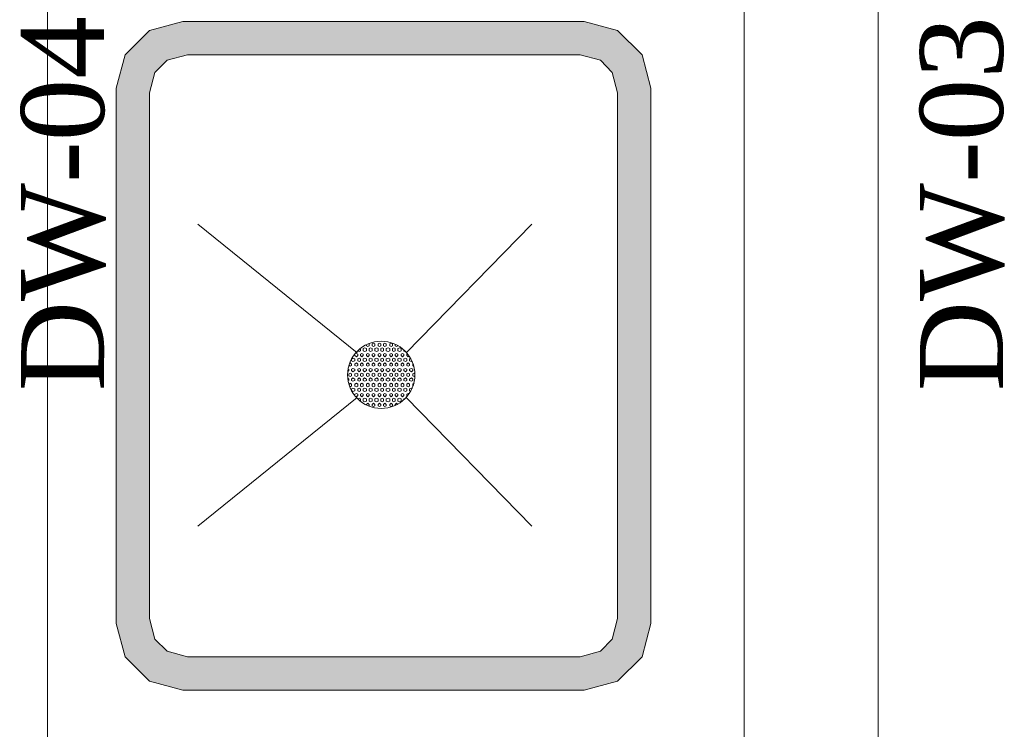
# Model space of a CAD drawing. Extents: x 3940905 to 4145695, y 925352 to 1109797.
# Tile 946 of 1056: x 4060131 to 4060868, y 1100037 to 1100568. Entities that reach past the tile are written whole.
import ezdxf

# ---------------------------------------------------------------- set-up
doc = ezdxf.new("R2010")
doc.units = 0
doc.header["$LTSCALE"] = 750
doc.header["$MEASUREMENT"] = 0
doc.layers.add('CKD Equipments', color=252, linetype='CONTINUOUS', lineweight=0)
doc.layers.add('PDF_A - TEXT', color=7, linetype='CONTINUOUS')
doc.styles.add('CKD_Dimension Text', font='BOOKOS.TTF')

msp = doc.modelspace()

# ---------------------------------------------------------------- hatches: boundary and pattern name
at = {"layer": 'CKD Equipments', "true_color": 0x7fffbf}
h = msp.add_hatch(color=111, dxfattribs=at)
h.paths.add_polyline_path([(4060596.71, 1100541.21), (4060228.33, 1100559.53), (4060578.39, 1100559.53)])
h.paths.add_polyline_path([(4060210.01, 1100541.21), (4060596.71, 1100541.21), (4060228.33, 1100559.53)])
h = msp.add_hatch(color=111, dxfattribs=at)
h.paths.add_polyline_path([(4060578.39, 1100559.53), (4060253.26, 1100566.14), (4060553.46, 1100566.14)])
h.paths.add_polyline_path([(4060228.33, 1100559.53), (4060578.39, 1100559.53), (4060253.26, 1100566.14)])
h = msp.add_hatch(color=111, dxfattribs=at)
h.paths.add_polyline_path([(4060232.4, 1100527.98), (4060209, 1100537.14), (4060241.56, 1100537.14)])
h.paths.add_polyline_path([(4060206.45, 1100527.98), (4060232.4, 1100527.98), (4060209, 1100537.14)])
h = msp.add_hatch(color=111, dxfattribs=at)
h.paths.add_polyline_path([(4060241.56, 1100537.14), (4060210.01, 1100541.21), (4060256.82, 1100541.21)])
h.paths.add_polyline_path([(4060209, 1100537.14), (4060241.56, 1100537.14), (4060210.01, 1100541.21)])
h = msp.add_hatch(color=111, dxfattribs=at)
h.paths.add_polyline_path([(4060597.73, 1100537.14), (4060550.41, 1100541.21), (4060596.71, 1100541.21)])
h.paths.add_polyline_path([(4060565.67, 1100537.14), (4060597.73, 1100537.14), (4060550.41, 1100541.21)])
h = msp.add_hatch(color=111, dxfattribs=at)
h.paths.add_polyline_path([(4060600.27, 1100527.98), (4060565.67, 1100537.14), (4060597.73, 1100537.14)])
h.paths.add_polyline_path([(4060574.32, 1100527.98), (4060600.27, 1100527.98), (4060565.67, 1100537.14)])
h = msp.add_hatch(color=111, dxfattribs=at)
h.paths.add_polyline_path([(4060229.35, 1100516.28), (4060206.45, 1100527.98), (4060232.4, 1100527.98)])
h.paths.add_polyline_path([(4060203.4, 1100516.28), (4060229.35, 1100516.28), (4060206.45, 1100527.98)])
h = msp.add_hatch(color=111, dxfattribs=at)
h.paths.add_polyline_path([(4060603.33, 1100516.28), (4060574.32, 1100527.98), (4060600.27, 1100527.98)])
h.paths.add_polyline_path([(4060577.38, 1100516.28), (4060603.33, 1100516.28), (4060574.32, 1100527.98)])
h = msp.add_hatch(color=111, dxfattribs=at)
h.paths.add_polyline_path([(4060228.33, 1100512.72), (4060203.4, 1100516.28), (4060229.35, 1100516.28)])
h.paths.add_polyline_path([(4060203.4, 1100512.72), (4060228.33, 1100512.72), (4060203.4, 1100516.28)])
h = msp.add_hatch(color=111, dxfattribs=at)
h.paths.add_polyline_path([(4060603.33, 1100512.72), (4060577.38, 1100516.28), (4060603.33, 1100516.28)])
h.paths.add_polyline_path([(4060578.39, 1100512.72), (4060603.33, 1100512.72), (4060577.38, 1100516.28)])
h = msp.add_hatch(color=111, dxfattribs=at)
h.paths.add_polyline_path([(4060228.33, 1100119.41), (4060203.4, 1100512.72), (4060228.33, 1100512.72)])
h.paths.add_polyline_path([(4060203.4, 1100119.41), (4060228.33, 1100119.41), (4060203.4, 1100512.72)])
h = msp.add_hatch(color=111, dxfattribs=at)
h.paths.add_polyline_path([(4060603.33, 1100119.41), (4060578.39, 1100512.72), (4060603.33, 1100512.72)])
h.paths.add_polyline_path([(4060578.39, 1100119.41), (4060603.33, 1100119.41), (4060578.39, 1100512.72)])
h = msp.add_hatch(color=111, dxfattribs=at)
h.paths.add_polyline_path([(4060229.35, 1100115.85), (4060203.4, 1100119.41), (4060228.33, 1100119.41)])
h.paths.add_polyline_path([(4060203.4, 1100115.85), (4060229.35, 1100115.85), (4060203.4, 1100119.41)])
h = msp.add_hatch(color=111, dxfattribs=at)
h.paths.add_polyline_path([(4060603.33, 1100115.85), (4060578.39, 1100119.41), (4060603.33, 1100119.41)])
h.paths.add_polyline_path([(4060577.38, 1100115.85), (4060603.33, 1100115.85), (4060578.39, 1100119.41)])
h = msp.add_hatch(color=111, dxfattribs=at)
h.paths.add_polyline_path([(4060232.4, 1100104.14), (4060203.4, 1100115.85), (4060229.35, 1100115.85)])
h.paths.add_polyline_path([(4060206.45, 1100104.14), (4060232.4, 1100104.14), (4060203.4, 1100115.85)])
h = msp.add_hatch(color=111, dxfattribs=at)
h.paths.add_polyline_path([(4060600.27, 1100104.14), (4060577.38, 1100115.85), (4060603.33, 1100115.85)])
h.paths.add_polyline_path([(4060574.32, 1100104.14), (4060600.27, 1100104.14), (4060577.38, 1100115.85)])
h = msp.add_hatch(color=111, dxfattribs=at)
h.paths.add_polyline_path([(4060241.56, 1100094.98), (4060206.45, 1100104.14), (4060232.4, 1100104.14)])
h.paths.add_polyline_path([(4060209, 1100094.98), (4060241.56, 1100094.98), (4060206.45, 1100104.14)])
h = msp.add_hatch(color=111, dxfattribs=at)
h.paths.add_polyline_path([(4060597.73, 1100094.98), (4060574.32, 1100104.14), (4060600.27, 1100104.14)])
h.paths.add_polyline_path([(4060565.67, 1100094.98), (4060597.73, 1100094.98), (4060574.32, 1100104.14)])
h = msp.add_hatch(color=111, dxfattribs=at)
h.paths.add_polyline_path([(4060256.82, 1100090.91), (4060209, 1100094.98), (4060241.56, 1100094.98)])
h.paths.add_polyline_path([(4060210.01, 1100090.91), (4060256.82, 1100090.91), (4060209, 1100094.98)])
h = msp.add_hatch(color=111, dxfattribs=at)
h.paths.add_polyline_path([(4060578.39, 1100072.6), (4060210.01, 1100090.91), (4060596.71, 1100090.91)])
h.paths.add_polyline_path([(4060228.33, 1100072.6), (4060578.39, 1100072.6), (4060210.01, 1100090.91)])
h = msp.add_hatch(color=111, dxfattribs=at)
h.paths.add_polyline_path([(4060596.71, 1100090.91), (4060565.67, 1100094.98), (4060597.73, 1100094.98)])
h.paths.add_polyline_path([(4060550.41, 1100090.91), (4060596.71, 1100090.91), (4060565.67, 1100094.98)])
h = msp.add_hatch(color=111, dxfattribs=at)
h.paths.add_polyline_path([(4060553.46, 1100065.98), (4060228.33, 1100072.6), (4060578.39, 1100072.6)])
h.paths.add_polyline_path([(4060253.26, 1100065.98), (4060553.46, 1100065.98), (4060228.33, 1100072.6)])

# ---------------------------------------------------------------- linework, layer by layer
at = {"layer": 'CKD Equipments', "color": 252, "true_color": 0x989898}
for p, q in [((4060152.01, 1099944.88), (4060152.01, 1101151.28)), ((4060673.03, 1099944.88), (4060673.03, 1101151.28)), ((4060773.27, 1099944.88), (4060773.27, 1101151.28)), ((4060383.52, 1100318.35), (4060264.46, 1100414.52)), ((4060383.52, 1100318.35), (4060264.46, 1100414.52)), ((4060383.52, 1100318.35), (4060264.46, 1100414.52)), ((4060383.52, 1100284.77), (4060264.46, 1100188.61)), ((4060383.52, 1100284.77), (4060264.46, 1100188.61)), ((4060383.52, 1100284.77), (4060264.46, 1100188.61))]:
    msp.add_line(p, q, dxfattribs=at)
at = {"layer": 'CKD Equipments', "color": 8, "true_color": 0x808080}
for p, q in [((4060228.33, 1100559.53), (4060210.01, 1100541.21)), ((4060253.26, 1100566.14), (4060228.33, 1100559.53)), ((4060553.46, 1100566.14), (4060253.26, 1100566.14)), ((4060578.39, 1100559.53), (4060553.46, 1100566.14)), ((4060596.71, 1100541.21), (4060578.39, 1100559.53)), ((4060210.01, 1100541.21), (4060203.4, 1100516.28)), ((4060241.56, 1100537.14), (4060232.4, 1100527.98)), ((4060256.82, 1100541.21), (4060241.56, 1100537.14)), ((4060550.41, 1100541.21), (4060256.82, 1100541.21)), ((4060565.67, 1100537.14), (4060550.41, 1100541.21)), ((4060574.32, 1100527.98), (4060565.67, 1100537.14)), ((4060603.33, 1100516.28), (4060596.71, 1100541.21)), ((4060232.4, 1100527.98), (4060228.33, 1100512.72)), ((4060578.39, 1100512.72), (4060574.32, 1100527.98)), ((4060203.4, 1100516.28), (4060203.4, 1100115.85)), ((4060603.33, 1100115.85), (4060603.33, 1100516.28)), ((4060228.33, 1100512.72), (4060228.33, 1100119.41)), ((4060578.39, 1100119.41), (4060578.39, 1100512.72)), ((4060228.33, 1100119.41), (4060232.4, 1100104.14)), ((4060574.32, 1100104.14), (4060578.39, 1100119.41)), ((4060203.4, 1100115.85), (4060210.01, 1100090.91)), ((4060596.71, 1100090.91), (4060603.33, 1100115.85)), ((4060232.4, 1100104.14), (4060241.56, 1100094.98)), ((4060565.67, 1100094.98), (4060574.32, 1100104.14)), ((4060210.01, 1100090.91), (4060228.33, 1100072.6)), ((4060241.56, 1100094.98), (4060256.82, 1100090.91)), ((4060256.82, 1100090.91), (4060550.41, 1100090.91)), ((4060550.41, 1100090.91), (4060565.67, 1100094.98)), ((4060578.39, 1100072.6), (4060596.71, 1100090.91)), ((4060228.33, 1100072.6), (4060253.26, 1100065.98)), ((4060253.26, 1100065.98), (4060553.46, 1100065.98)), ((4060553.46, 1100065.98), (4060578.39, 1100072.6))]:
    msp.add_line(p, q, dxfattribs=at)
at = {"layer": 'CKD Equipments', "color": 4, "true_color": 0x00ffff}
for p, q in [((4060383.52, 1100318.35), (4060264.46, 1100414.52)), ((4060514.28, 1100414.52), (4060420.15, 1100318.35)), ((4060514.28, 1100414.52), (4060420.15, 1100318.35)), ((4060514.28, 1100414.52), (4060420.15, 1100318.35)), ((4060514.28, 1100414.52), (4060420.15, 1100318.35)), ((4060383.52, 1100284.77), (4060264.46, 1100188.61)), ((4060514.28, 1100188.61), (4060420.15, 1100284.77)), ((4060514.28, 1100188.61), (4060420.15, 1100284.77)), ((4060514.28, 1100188.61), (4060420.15, 1100284.77)), ((4060514.28, 1100188.61), (4060420.15, 1100284.77))]:
    msp.add_line(p, q, dxfattribs=at)
at = {"layer": 'CKD Equipments'}
for p, q in [((4060390.64, 1100323.44), (4060390.64, 1100323.95)), ((4060391.66, 1100322.93), (4060390.64, 1100323.44)), ((4060392.68, 1100323.44), (4060391.66, 1100322.93)), ((4060392.68, 1100323.44), (4060392.68, 1100324.97)), ((4060395.73, 1100325.48), (4060394.71, 1100324.97)), ((4060394.71, 1100323.44), (4060394.71, 1100324.97)), ((4060395.73, 1100322.93), (4060394.71, 1100323.44)), ((4060396.75, 1100324.97), (4060395.73, 1100325.48)), ((4060396.75, 1100323.44), (4060395.73, 1100322.93)), ((4060396.75, 1100323.44), (4060396.75, 1100324.97)), ((4060400.31, 1100325.48), (4060399.29, 1100324.97)), ((4060399.29, 1100323.44), (4060399.29, 1100324.97)), ((4060400.31, 1100322.93), (4060399.29, 1100323.44)), ((4060401.33, 1100324.97), (4060400.31, 1100325.48)), ((4060401.33, 1100323.44), (4060400.31, 1100322.93)), ((4060401.33, 1100323.44), (4060401.33, 1100324.97)), ((4060404.38, 1100325.48), (4060403.36, 1100324.97)), ((4060403.36, 1100323.44), (4060403.36, 1100324.97)), ((4060404.38, 1100322.93), (4060403.36, 1100323.44)), ((4060405.4, 1100324.97), (4060404.38, 1100325.48)), ((4060405.4, 1100323.44), (4060404.38, 1100322.93)), ((4060405.4, 1100323.44), (4060405.4, 1100324.97)), ((4060408.96, 1100325.48), (4060407.94, 1100324.97)), ((4060407.94, 1100323.44), (4060407.94, 1100324.97)), ((4060408.96, 1100322.93), (4060407.94, 1100323.44)), ((4060409.98, 1100324.97), (4060408.96, 1100325.48)), ((4060409.98, 1100323.44), (4060408.96, 1100322.93)), ((4060409.98, 1100323.44), (4060409.98, 1100324.97)), ((4060412.01, 1100323.44), (4060412.01, 1100324.46)), ((4060413.03, 1100322.93), (4060412.01, 1100323.44)), ((4060414.05, 1100323.44), (4060413.03, 1100322.93)), ((4060381.99, 1100316.32), (4060381.99, 1100316.83)), ((4060383.01, 1100315.3), (4060381.99, 1100316.32)), ((4060384.03, 1100317.33), (4060383.01, 1100317.84)), ((4060384.03, 1100316.32), (4060383.01, 1100315.3)), ((4060384.03, 1100316.32), (4060384.03, 1100317.33)), ((4060385.04, 1100319.37), (4060384.54, 1100319.88)), ((4060386.06, 1100319.88), (4060385.04, 1100319.37)), ((4060386.06, 1100319.88), (4060386.06, 1100320.9)), ((4060387.08, 1100317.84), (4060386.06, 1100317.33)), ((4060386.06, 1100316.32), (4060386.06, 1100317.33)), ((4060387.08, 1100315.3), (4060386.06, 1100316.32)), ((4060388.1, 1100317.33), (4060387.08, 1100317.84)), ((4060388.1, 1100316.32), (4060387.08, 1100315.3)), ((4060389.12, 1100321.91), (4060388.1, 1100321.41)), ((4060388.1, 1100319.88), (4060388.1, 1100321.41)), ((4060389.12, 1100319.37), (4060388.1, 1100319.88)), ((4060388.1, 1100316.32), (4060388.1, 1100317.33)), ((4060390.64, 1100321.41), (4060389.12, 1100321.91)), ((4060390.64, 1100319.88), (4060389.12, 1100319.37)), ((4060390.64, 1100319.88), (4060390.64, 1100321.41)), ((4060391.66, 1100317.84), (4060390.64, 1100317.33)), ((4060390.64, 1100316.32), (4060390.64, 1100317.33)), ((4060391.66, 1100315.3), (4060390.64, 1100316.32)), ((4060392.68, 1100317.33), (4060391.66, 1100317.84)), ((4060392.68, 1100316.32), (4060391.66, 1100315.3)), ((4060393.69, 1100321.91), (4060392.68, 1100321.41)), ((4060392.68, 1100319.88), (4060392.68, 1100321.41)), ((4060393.69, 1100319.37), (4060392.68, 1100319.88)), ((4060392.68, 1100316.32), (4060392.68, 1100317.33)), ((4060394.71, 1100321.41), (4060393.69, 1100321.91)), ((4060394.71, 1100319.88), (4060393.69, 1100319.37)), ((4060394.71, 1100319.88), (4060394.71, 1100321.41)), ((4060395.73, 1100317.84), (4060394.71, 1100317.33)), ((4060394.71, 1100316.32), (4060394.71, 1100317.33)), ((4060395.73, 1100315.3), (4060394.71, 1100316.32)), ((4060396.75, 1100317.33), (4060395.73, 1100317.84)), ((4060396.75, 1100316.32), (4060395.73, 1100315.3)), ((4060398.27, 1100321.91), (4060396.75, 1100321.41)), ((4060396.75, 1100319.88), (4060396.75, 1100321.41)), ((4060398.27, 1100319.37), (4060396.75, 1100319.88)), ((4060396.75, 1100316.32), (4060396.75, 1100317.33)), ((4060399.29, 1100321.41), (4060398.27, 1100321.91)), ((4060399.29, 1100319.88), (4060398.27, 1100319.37)), ((4060399.29, 1100319.88), (4060399.29, 1100321.41)), ((4060400.31, 1100317.84), (4060399.29, 1100317.33)), ((4060399.29, 1100316.32), (4060399.29, 1100317.33)), ((4060400.31, 1100315.3), (4060399.29, 1100316.32)), ((4060401.33, 1100317.33), (4060400.31, 1100317.84)), ((4060401.33, 1100316.32), (4060400.31, 1100315.3)), ((4060402.34, 1100321.91), (4060401.33, 1100321.41)), ((4060401.33, 1100319.88), (4060401.33, 1100321.41)), ((4060402.34, 1100319.37), (4060401.33, 1100319.88)), ((4060401.33, 1100316.32), (4060401.33, 1100317.33)), ((4060403.36, 1100321.41), (4060402.34, 1100321.91)), ((4060403.36, 1100319.88), (4060402.34, 1100319.37)), ((4060403.36, 1100319.88), (4060403.36, 1100321.41)), ((4060404.38, 1100317.84), (4060403.36, 1100317.33)), ((4060403.36, 1100316.32), (4060403.36, 1100317.33)), ((4060404.38, 1100315.3), (4060403.36, 1100316.32)), ((4060405.4, 1100317.33), (4060404.38, 1100317.84)), ((4060405.4, 1100316.32), (4060404.38, 1100315.3)), ((4060406.92, 1100321.91), (4060405.4, 1100321.41)), ((4060405.4, 1100319.88), (4060405.4, 1100321.41)), ((4060406.92, 1100319.37), (4060405.4, 1100319.88)), ((4060405.4, 1100316.32), (4060405.4, 1100317.33)), ((4060407.94, 1100321.41), (4060406.92, 1100321.91)), ((4060407.94, 1100319.88), (4060406.92, 1100319.37)), ((4060407.94, 1100319.88), (4060407.94, 1100321.41)), ((4060408.96, 1100317.84), (4060407.94, 1100317.33)), ((4060407.94, 1100316.32), (4060407.94, 1100317.33)), ((4060408.96, 1100315.3), (4060407.94, 1100316.32)), ((4060409.98, 1100317.33), (4060408.96, 1100317.84)), ((4060409.98, 1100316.32), (4060408.96, 1100315.3)), ((4060410.99, 1100321.91), (4060409.98, 1100321.41)), ((4060409.98, 1100319.88), (4060409.98, 1100321.41)), ((4060410.99, 1100319.37), (4060409.98, 1100319.88)), ((4060409.98, 1100316.32), (4060409.98, 1100317.33)), ((4060412.01, 1100321.41), (4060410.99, 1100321.91)), ((4060412.01, 1100319.88), (4060410.99, 1100319.37)), ((4060412.01, 1100319.88), (4060412.01, 1100321.41)), ((4060413.03, 1100317.84), (4060412.01, 1100317.33)), ((4060412.01, 1100316.32), (4060412.01, 1100317.33)), ((4060413.03, 1100315.3), (4060412.01, 1100316.32)), ((4060414.05, 1100317.33), (4060413.03, 1100317.84)), ((4060414.05, 1100316.32), (4060413.03, 1100315.3)), ((4060415.57, 1100321.91), (4060414.05, 1100321.41)), ((4060414.05, 1100319.88), (4060414.05, 1100321.41)), ((4060415.57, 1100319.37), (4060414.05, 1100319.88)), ((4060414.05, 1100316.32), (4060414.05, 1100317.33)), ((4060416.59, 1100321.41), (4060415.57, 1100321.91)), ((4060416.59, 1100319.88), (4060415.57, 1100319.37)), ((4060416.59, 1100319.88), (4060416.59, 1100321.41)), ((4060417.61, 1100317.84), (4060416.59, 1100317.33)), ((4060416.59, 1100316.32), (4060416.59, 1100317.33)), ((4060417.61, 1100315.3), (4060416.59, 1100316.32)), ((4060418.63, 1100317.33), (4060417.61, 1100317.84)), ((4060418.63, 1100316.32), (4060417.61, 1100315.3)), ((4060418.63, 1100319.88), (4060418.63, 1100320.39)), ((4060419.13, 1100319.37), (4060418.63, 1100319.88)), ((4060418.63, 1100316.32), (4060418.63, 1100317.33)), ((4060420.66, 1100316.32), (4060420.66, 1100317.33)), ((4060421.17, 1100317.33), (4060420.66, 1100317.33)), ((4060421.68, 1100315.3), (4060420.66, 1100316.32)), ((4060378.43, 1100308.18), (4060377.92, 1100308.68)), ((4060378.43, 1100310.72), (4060378.43, 1100310.21)), ((4060379.45, 1100309.7), (4060378.43, 1100310.72)), ((4060379.45, 1100308.68), (4060378.43, 1100308.18)), ((4060379.45, 1100312.25), (4060379.45, 1100313.26)), ((4060380.47, 1100311.74), (4060379.45, 1100312.25)), ((4060379.45, 1100308.68), (4060379.45, 1100309.7)), ((4060380.47, 1100314.28), (4060379.96, 1100313.77)), ((4060381.99, 1100313.77), (4060380.47, 1100314.28)), ((4060381.99, 1100312.25), (4060380.47, 1100311.74)), ((4060381.99, 1100312.25), (4060381.99, 1100313.77)), ((4060383.01, 1100310.72), (4060381.99, 1100309.7)), ((4060381.99, 1100308.68), (4060381.99, 1100309.7)), ((4060383.01, 1100308.18), (4060381.99, 1100308.68)), ((4060384.03, 1100309.7), (4060383.01, 1100310.72)), ((4060384.03, 1100308.68), (4060383.01, 1100308.18)), ((4060385.04, 1100314.28), (4060384.03, 1100313.77)), ((4060384.03, 1100312.25), (4060384.03, 1100313.77)), ((4060385.04, 1100311.74), (4060384.03, 1100312.25)), ((4060384.03, 1100308.68), (4060384.03, 1100309.7)), ((4060386.06, 1100313.77), (4060385.04, 1100314.28)), ((4060386.06, 1100312.25), (4060385.04, 1100311.74)), ((4060386.06, 1100312.25), (4060386.06, 1100313.77)), ((4060387.08, 1100310.72), (4060386.06, 1100309.7)), ((4060386.06, 1100308.68), (4060386.06, 1100309.7)), ((4060387.08, 1100308.18), (4060386.06, 1100308.68)), ((4060388.1, 1100309.7), (4060387.08, 1100310.72)), ((4060388.1, 1100308.68), (4060387.08, 1100308.18)), ((4060389.12, 1100314.28), (4060388.1, 1100313.77)), ((4060388.1, 1100312.25), (4060388.1, 1100313.77)), ((4060389.12, 1100311.74), (4060388.1, 1100312.25)), ((4060388.1, 1100308.68), (4060388.1, 1100309.7)), ((4060390.64, 1100313.77), (4060389.12, 1100314.28)), ((4060390.64, 1100312.25), (4060389.12, 1100311.74)), ((4060390.64, 1100312.25), (4060390.64, 1100313.77)), ((4060391.66, 1100310.72), (4060390.64, 1100309.7)), ((4060390.64, 1100308.68), (4060390.64, 1100309.7)), ((4060391.66, 1100308.18), (4060390.64, 1100308.68)), ((4060392.68, 1100309.7), (4060391.66, 1100310.72)), ((4060392.68, 1100308.68), (4060391.66, 1100308.18)), ((4060393.69, 1100314.28), (4060392.68, 1100313.77)), ((4060392.68, 1100312.25), (4060392.68, 1100313.77)), ((4060393.69, 1100311.74), (4060392.68, 1100312.25)), ((4060392.68, 1100308.68), (4060392.68, 1100309.7)), ((4060394.71, 1100313.77), (4060393.69, 1100314.28)), ((4060394.71, 1100312.25), (4060393.69, 1100311.74)), ((4060394.71, 1100312.25), (4060394.71, 1100313.77)), ((4060395.73, 1100310.72), (4060394.71, 1100309.7)), ((4060394.71, 1100308.68), (4060394.71, 1100309.7)), ((4060395.73, 1100308.18), (4060394.71, 1100308.68)), ((4060396.75, 1100309.7), (4060395.73, 1100310.72)), ((4060396.75, 1100308.68), (4060395.73, 1100308.18)), ((4060398.27, 1100314.28), (4060396.75, 1100313.77)), ((4060396.75, 1100312.25), (4060396.75, 1100313.77)), ((4060398.27, 1100311.74), (4060396.75, 1100312.25)), ((4060396.75, 1100308.68), (4060396.75, 1100309.7)), ((4060399.29, 1100313.77), (4060398.27, 1100314.28)), ((4060399.29, 1100312.25), (4060398.27, 1100311.74)), ((4060399.29, 1100312.25), (4060399.29, 1100313.77)), ((4060400.31, 1100310.72), (4060399.29, 1100309.7)), ((4060399.29, 1100308.68), (4060399.29, 1100309.7)), ((4060400.31, 1100308.18), (4060399.29, 1100308.68)), ((4060401.33, 1100309.7), (4060400.31, 1100310.72)), ((4060401.33, 1100308.68), (4060400.31, 1100308.18)), ((4060402.34, 1100314.28), (4060401.33, 1100313.77)), ((4060401.33, 1100312.25), (4060401.33, 1100313.77)), ((4060402.34, 1100311.74), (4060401.33, 1100312.25)), ((4060401.33, 1100308.68), (4060401.33, 1100309.7)), ((4060403.36, 1100313.77), (4060402.34, 1100314.28)), ((4060403.36, 1100312.25), (4060402.34, 1100311.74)), ((4060403.36, 1100312.25), (4060403.36, 1100313.77)), ((4060404.38, 1100310.72), (4060403.36, 1100309.7)), ((4060403.36, 1100308.68), (4060403.36, 1100309.7)), ((4060404.38, 1100308.18), (4060403.36, 1100308.68)), ((4060405.4, 1100309.7), (4060404.38, 1100310.72)), ((4060405.4, 1100308.68), (4060404.38, 1100308.18)), ((4060406.92, 1100314.28), (4060405.4, 1100313.77)), ((4060405.4, 1100312.25), (4060405.4, 1100313.77)), ((4060406.92, 1100311.74), (4060405.4, 1100312.25)), ((4060405.4, 1100308.68), (4060405.4, 1100309.7)), ((4060407.94, 1100313.77), (4060406.92, 1100314.28)), ((4060407.94, 1100312.25), (4060406.92, 1100311.74)), ((4060407.94, 1100312.25), (4060407.94, 1100313.77)), ((4060408.96, 1100310.72), (4060407.94, 1100309.7)), ((4060407.94, 1100308.68), (4060407.94, 1100309.7)), ((4060408.96, 1100308.18), (4060407.94, 1100308.68)), ((4060409.98, 1100309.7), (4060408.96, 1100310.72)), ((4060409.98, 1100308.68), (4060408.96, 1100308.18)), ((4060410.99, 1100314.28), (4060409.98, 1100313.77)), ((4060409.98, 1100312.25), (4060409.98, 1100313.77)), ((4060410.99, 1100311.74), (4060409.98, 1100312.25)), ((4060409.98, 1100308.68), (4060409.98, 1100309.7)), ((4060412.01, 1100313.77), (4060410.99, 1100314.28)), ((4060412.01, 1100312.25), (4060410.99, 1100311.74)), ((4060412.01, 1100312.25), (4060412.01, 1100313.77)), ((4060413.03, 1100310.72), (4060412.01, 1100309.7)), ((4060412.01, 1100308.68), (4060412.01, 1100309.7)), ((4060413.03, 1100308.18), (4060412.01, 1100308.68)), ((4060414.05, 1100309.7), (4060413.03, 1100310.72)), ((4060414.05, 1100308.68), (4060413.03, 1100308.18)), ((4060415.57, 1100314.28), (4060414.05, 1100313.77)), ((4060414.05, 1100312.25), (4060414.05, 1100313.77)), ((4060415.57, 1100311.74), (4060414.05, 1100312.25)), ((4060414.05, 1100308.68), (4060414.05, 1100309.7)), ((4060416.59, 1100313.77), (4060415.57, 1100314.28)), ((4060416.59, 1100312.25), (4060415.57, 1100311.74)), ((4060416.59, 1100312.25), (4060416.59, 1100313.77)), ((4060417.61, 1100310.72), (4060416.59, 1100309.7)), ((4060416.59, 1100308.68), (4060416.59, 1100309.7)), ((4060417.61, 1100308.18), (4060416.59, 1100308.68)), ((4060418.63, 1100309.7), (4060417.61, 1100310.72)), ((4060418.63, 1100308.68), (4060417.61, 1100308.18)), ((4060419.64, 1100314.28), (4060418.63, 1100313.77)), ((4060418.63, 1100312.25), (4060418.63, 1100313.77)), ((4060419.64, 1100311.74), (4060418.63, 1100312.25)), ((4060418.63, 1100308.68), (4060418.63, 1100309.7)), ((4060420.66, 1100313.77), (4060419.64, 1100314.28)), ((4060420.66, 1100312.25), (4060419.64, 1100311.74)), ((4060420.66, 1100312.25), (4060420.66, 1100313.77)), ((4060421.68, 1100310.72), (4060420.66, 1100309.7)), ((4060420.66, 1100308.68), (4060420.66, 1100309.7)), ((4060421.68, 1100308.18), (4060420.66, 1100308.68)), ((4060422.19, 1100315.81), (4060421.68, 1100315.3)), ((4060422.7, 1100309.7), (4060421.68, 1100310.72)), ((4060422.7, 1100308.68), (4060421.68, 1100308.18)), ((4060422.7, 1100312.25), (4060422.7, 1100313.77)), ((4060423.71, 1100313.77), (4060422.7, 1100313.77)), ((4060424.22, 1100311.74), (4060422.7, 1100312.25)), ((4060422.7, 1100308.68), (4060422.7, 1100309.7)), ((4060424.73, 1100312.25), (4060424.22, 1100311.74)), ((4060425.24, 1100310.21), (4060425.24, 1100309.7)), ((4060425.24, 1100308.68), (4060425.24, 1100309.7)), ((4060425.75, 1100308.18), (4060425.24, 1100308.68)), ((4060377.41, 1100305.12), (4060376.9, 1100304.61)), ((4060377.41, 1100305.12), (4060377.41, 1100306.14)), ((4060378.43, 1100303.09), (4060377.41, 1100302.58)), ((4060377.41, 1100301.05), (4060377.41, 1100302.58)), ((4060379.45, 1100302.58), (4060378.43, 1100303.09)), ((4060380.47, 1100306.65), (4060379.45, 1100306.14)), ((4060379.45, 1100305.12), (4060379.45, 1100306.14)), ((4060380.47, 1100304.11), (4060379.45, 1100305.12)), ((4060379.45, 1100301.05), (4060379.45, 1100302.58)), ((4060381.99, 1100306.14), (4060380.47, 1100306.65)), ((4060381.99, 1100305.12), (4060380.47, 1100304.11)), ((4060381.99, 1100305.12), (4060381.99, 1100306.14)), ((4060383.01, 1100303.09), (4060381.99, 1100302.58)), ((4060381.99, 1100301.05), (4060381.99, 1100302.58)), ((4060384.03, 1100302.58), (4060383.01, 1100303.09)), ((4060385.04, 1100306.65), (4060384.03, 1100306.14)), ((4060384.03, 1100305.12), (4060384.03, 1100306.14)), ((4060385.04, 1100304.11), (4060384.03, 1100305.12)), ((4060384.03, 1100301.05), (4060384.03, 1100302.58)), ((4060386.06, 1100306.14), (4060385.04, 1100306.65)), ((4060386.06, 1100305.12), (4060385.04, 1100304.11)), ((4060386.06, 1100305.12), (4060386.06, 1100306.14)), ((4060387.08, 1100303.09), (4060386.06, 1100302.58)), ((4060386.06, 1100301.05), (4060386.06, 1100302.58)), ((4060388.1, 1100302.58), (4060387.08, 1100303.09)), ((4060389.12, 1100306.65), (4060388.1, 1100306.14)), ((4060388.1, 1100305.12), (4060388.1, 1100306.14)), ((4060389.12, 1100304.11), (4060388.1, 1100305.12)), ((4060388.1, 1100301.05), (4060388.1, 1100302.58)), ((4060390.64, 1100306.14), (4060389.12, 1100306.65)), ((4060390.64, 1100305.12), (4060389.12, 1100304.11)), ((4060390.64, 1100305.12), (4060390.64, 1100306.14)), ((4060391.66, 1100303.09), (4060390.64, 1100302.58)), ((4060390.64, 1100301.05), (4060390.64, 1100302.58)), ((4060392.68, 1100302.58), (4060391.66, 1100303.09)), ((4060393.69, 1100306.65), (4060392.68, 1100306.14)), ((4060392.68, 1100305.12), (4060392.68, 1100306.14)), ((4060393.69, 1100304.11), (4060392.68, 1100305.12)), ((4060392.68, 1100301.05), (4060392.68, 1100302.58)), ((4060394.71, 1100306.14), (4060393.69, 1100306.65)), ((4060394.71, 1100305.12), (4060393.69, 1100304.11)), ((4060394.71, 1100305.12), (4060394.71, 1100306.14)), ((4060395.73, 1100303.09), (4060394.71, 1100302.58)), ((4060394.71, 1100301.05), (4060394.71, 1100302.58)), ((4060396.75, 1100302.58), (4060395.73, 1100303.09)), ((4060398.27, 1100306.65), (4060396.75, 1100306.14)), ((4060396.75, 1100305.12), (4060396.75, 1100306.14)), ((4060398.27, 1100304.11), (4060396.75, 1100305.12)), ((4060396.75, 1100301.05), (4060396.75, 1100302.58)), ((4060399.29, 1100306.14), (4060398.27, 1100306.65)), ((4060399.29, 1100305.12), (4060398.27, 1100304.11)), ((4060399.29, 1100305.12), (4060399.29, 1100306.14)), ((4060400.31, 1100303.09), (4060399.29, 1100302.58)), ((4060399.29, 1100301.05), (4060399.29, 1100302.58)), ((4060401.33, 1100302.58), (4060400.31, 1100303.09)), ((4060402.34, 1100306.65), (4060401.33, 1100306.14)), ((4060401.33, 1100305.12), (4060401.33, 1100306.14)), ((4060402.34, 1100304.11), (4060401.33, 1100305.12)), ((4060401.33, 1100301.05), (4060401.33, 1100302.58)), ((4060403.36, 1100306.14), (4060402.34, 1100306.65)), ((4060403.36, 1100305.12), (4060402.34, 1100304.11)), ((4060403.36, 1100305.12), (4060403.36, 1100306.14)), ((4060404.38, 1100303.09), (4060403.36, 1100302.58)), ((4060403.36, 1100301.05), (4060403.36, 1100302.58)), ((4060405.4, 1100302.58), (4060404.38, 1100303.09)), ((4060406.92, 1100306.65), (4060405.4, 1100306.14)), ((4060405.4, 1100305.12), (4060405.4, 1100306.14)), ((4060406.92, 1100304.11), (4060405.4, 1100305.12)), ((4060405.4, 1100301.05), (4060405.4, 1100302.58)), ((4060407.94, 1100306.14), (4060406.92, 1100306.65)), ((4060407.94, 1100305.12), (4060406.92, 1100304.11)), ((4060407.94, 1100305.12), (4060407.94, 1100306.14)), ((4060408.96, 1100303.09), (4060407.94, 1100302.58)), ((4060407.94, 1100301.05), (4060407.94, 1100302.58)), ((4060409.98, 1100302.58), (4060408.96, 1100303.09)), ((4060410.99, 1100306.65), (4060409.98, 1100306.14)), ((4060409.98, 1100305.12), (4060409.98, 1100306.14)), ((4060410.99, 1100304.11), (4060409.98, 1100305.12)), ((4060409.98, 1100301.05), (4060409.98, 1100302.58)), ((4060412.01, 1100306.14), (4060410.99, 1100306.65)), ((4060412.01, 1100305.12), (4060410.99, 1100304.11)), ((4060412.01, 1100305.12), (4060412.01, 1100306.14)), ((4060413.03, 1100303.09), (4060412.01, 1100302.58)), ((4060412.01, 1100301.05), (4060412.01, 1100302.58)), ((4060414.05, 1100302.58), (4060413.03, 1100303.09)), ((4060415.57, 1100306.65), (4060414.05, 1100306.14)), ((4060414.05, 1100305.12), (4060414.05, 1100306.14)), ((4060415.57, 1100304.11), (4060414.05, 1100305.12)), ((4060414.05, 1100301.05), (4060414.05, 1100302.58)), ((4060416.59, 1100306.14), (4060415.57, 1100306.65)), ((4060416.59, 1100305.12), (4060415.57, 1100304.11)), ((4060416.59, 1100305.12), (4060416.59, 1100306.14)), ((4060417.61, 1100303.09), (4060416.59, 1100302.58)), ((4060416.59, 1100301.05), (4060416.59, 1100302.58)), ((4060418.63, 1100302.58), (4060417.61, 1100303.09)), ((4060419.64, 1100306.65), (4060418.63, 1100306.14)), ((4060418.63, 1100305.12), (4060418.63, 1100306.14)), ((4060419.64, 1100304.11), (4060418.63, 1100305.12)), ((4060418.63, 1100301.05), (4060418.63, 1100302.58)), ((4060420.66, 1100306.14), (4060419.64, 1100306.65)), ((4060420.66, 1100305.12), (4060419.64, 1100304.11)), ((4060420.66, 1100305.12), (4060420.66, 1100306.14)), ((4060421.68, 1100303.09), (4060420.66, 1100302.58)), ((4060420.66, 1100301.05), (4060420.66, 1100302.58)), ((4060422.7, 1100302.58), (4060421.68, 1100303.09)), ((4060424.22, 1100306.65), (4060422.7, 1100306.14)), ((4060422.7, 1100305.12), (4060422.7, 1100306.14)), ((4060424.22, 1100304.11), (4060422.7, 1100305.12)), ((4060422.7, 1100301.05), (4060422.7, 1100302.58)), ((4060425.24, 1100306.14), (4060424.22, 1100306.65)), ((4060425.24, 1100305.12), (4060424.22, 1100304.11)), ((4060425.24, 1100305.12), (4060425.24, 1100306.14)), ((4060426.26, 1100303.09), (4060425.24, 1100302.58)), ((4060425.24, 1100301.05), (4060425.24, 1100302.58)), ((4060426.77, 1100302.58), (4060426.26, 1100303.09)), ((4060377.41, 1100298.51), (4060376.9, 1100299.02)), ((4060378.43, 1100300.54), (4060377.41, 1100301.05)), ((4060377.41, 1100297.49), (4060377.41, 1100298.51)), ((4060378.43, 1100295.46), (4060377.92, 1100294.95)), ((4060379.45, 1100301.05), (4060378.43, 1100300.54)), ((4060379.45, 1100294.95), (4060378.43, 1100295.46)), ((4060380.47, 1100299.53), (4060379.45, 1100298.51)), ((4060379.45, 1100297.49), (4060379.45, 1100298.51)), ((4060380.47, 1100296.98), (4060379.45, 1100297.49)), ((4060379.45, 1100293.42), (4060379.45, 1100294.95)), ((4060381.99, 1100298.51), (4060380.47, 1100299.53)), ((4060381.99, 1100297.49), (4060380.47, 1100296.98)), ((4060383.01, 1100300.54), (4060381.99, 1100301.05)), ((4060381.99, 1100297.49), (4060381.99, 1100298.51)), ((4060383.01, 1100295.46), (4060381.99, 1100294.95)), ((4060381.99, 1100293.42), (4060381.99, 1100294.95)), ((4060384.03, 1100301.05), (4060383.01, 1100300.54)), ((4060384.03, 1100294.95), (4060383.01, 1100295.46)), ((4060385.04, 1100299.53), (4060384.03, 1100298.51)), ((4060384.03, 1100297.49), (4060384.03, 1100298.51)), ((4060385.04, 1100296.98), (4060384.03, 1100297.49)), ((4060384.03, 1100293.42), (4060384.03, 1100294.95)), ((4060386.06, 1100298.51), (4060385.04, 1100299.53)), ((4060386.06, 1100297.49), (4060385.04, 1100296.98)), ((4060387.08, 1100300.54), (4060386.06, 1100301.05)), ((4060386.06, 1100297.49), (4060386.06, 1100298.51)), ((4060387.08, 1100295.46), (4060386.06, 1100294.95)), ((4060386.06, 1100293.42), (4060386.06, 1100294.95)), ((4060388.1, 1100301.05), (4060387.08, 1100300.54)), ((4060388.1, 1100294.95), (4060387.08, 1100295.46)), ((4060389.12, 1100299.53), (4060388.1, 1100298.51)), ((4060388.1, 1100297.49), (4060388.1, 1100298.51)), ((4060389.12, 1100296.98), (4060388.1, 1100297.49)), ((4060388.1, 1100293.42), (4060388.1, 1100294.95)), ((4060390.64, 1100298.51), (4060389.12, 1100299.53)), ((4060390.64, 1100297.49), (4060389.12, 1100296.98)), ((4060391.66, 1100300.54), (4060390.64, 1100301.05)), ((4060390.64, 1100297.49), (4060390.64, 1100298.51)), ((4060391.66, 1100295.46), (4060390.64, 1100294.95)), ((4060390.64, 1100293.42), (4060390.64, 1100294.95)), ((4060392.68, 1100301.05), (4060391.66, 1100300.54)), ((4060392.68, 1100294.95), (4060391.66, 1100295.46)), ((4060393.69, 1100299.53), (4060392.68, 1100298.51)), ((4060392.68, 1100297.49), (4060392.68, 1100298.51)), ((4060393.69, 1100296.98), (4060392.68, 1100297.49)), ((4060392.68, 1100293.42), (4060392.68, 1100294.95)), ((4060394.71, 1100298.51), (4060393.69, 1100299.53)), ((4060394.71, 1100297.49), (4060393.69, 1100296.98)), ((4060395.73, 1100300.54), (4060394.71, 1100301.05)), ((4060394.71, 1100297.49), (4060394.71, 1100298.51)), ((4060395.73, 1100295.46), (4060394.71, 1100294.95)), ((4060394.71, 1100293.42), (4060394.71, 1100294.95)), ((4060396.75, 1100301.05), (4060395.73, 1100300.54)), ((4060396.75, 1100294.95), (4060395.73, 1100295.46)), ((4060398.27, 1100299.53), (4060396.75, 1100298.51)), ((4060396.75, 1100297.49), (4060396.75, 1100298.51)), ((4060398.27, 1100296.98), (4060396.75, 1100297.49)), ((4060396.75, 1100293.42), (4060396.75, 1100294.95)), ((4060399.29, 1100298.51), (4060398.27, 1100299.53)), ((4060399.29, 1100297.49), (4060398.27, 1100296.98)), ((4060400.31, 1100300.54), (4060399.29, 1100301.05)), ((4060399.29, 1100297.49), (4060399.29, 1100298.51)), ((4060400.31, 1100295.46), (4060399.29, 1100294.95)), ((4060399.29, 1100293.42), (4060399.29, 1100294.95)), ((4060401.33, 1100301.05), (4060400.31, 1100300.54)), ((4060401.33, 1100294.95), (4060400.31, 1100295.46)), ((4060402.34, 1100299.53), (4060401.33, 1100298.51)), ((4060401.33, 1100297.49), (4060401.33, 1100298.51)), ((4060402.34, 1100296.98), (4060401.33, 1100297.49)), ((4060401.33, 1100293.42), (4060401.33, 1100294.95)), ((4060403.36, 1100298.51), (4060402.34, 1100299.53)), ((4060403.36, 1100297.49), (4060402.34, 1100296.98)), ((4060404.38, 1100300.54), (4060403.36, 1100301.05)), ((4060403.36, 1100297.49), (4060403.36, 1100298.51)), ((4060404.38, 1100295.46), (4060403.36, 1100294.95)), ((4060403.36, 1100293.42), (4060403.36, 1100294.95)), ((4060405.4, 1100301.05), (4060404.38, 1100300.54)), ((4060405.4, 1100294.95), (4060404.38, 1100295.46)), ((4060406.92, 1100299.53), (4060405.4, 1100298.51)), ((4060405.4, 1100297.49), (4060405.4, 1100298.51)), ((4060406.92, 1100296.98), (4060405.4, 1100297.49)), ((4060405.4, 1100293.42), (4060405.4, 1100294.95)), ((4060407.94, 1100298.51), (4060406.92, 1100299.53)), ((4060407.94, 1100297.49), (4060406.92, 1100296.98)), ((4060408.96, 1100300.54), (4060407.94, 1100301.05)), ((4060407.94, 1100297.49), (4060407.94, 1100298.51)), ((4060408.96, 1100295.46), (4060407.94, 1100294.95)), ((4060407.94, 1100293.42), (4060407.94, 1100294.95)), ((4060409.98, 1100301.05), (4060408.96, 1100300.54)), ((4060409.98, 1100294.95), (4060408.96, 1100295.46)), ((4060410.99, 1100299.53), (4060409.98, 1100298.51)), ((4060409.98, 1100297.49), (4060409.98, 1100298.51)), ((4060410.99, 1100296.98), (4060409.98, 1100297.49)), ((4060409.98, 1100293.42), (4060409.98, 1100294.95)), ((4060412.01, 1100298.51), (4060410.99, 1100299.53)), ((4060412.01, 1100297.49), (4060410.99, 1100296.98)), ((4060413.03, 1100300.54), (4060412.01, 1100301.05)), ((4060412.01, 1100297.49), (4060412.01, 1100298.51)), ((4060413.03, 1100295.46), (4060412.01, 1100294.95)), ((4060412.01, 1100293.42), (4060412.01, 1100294.95)), ((4060414.05, 1100301.05), (4060413.03, 1100300.54)), ((4060414.05, 1100294.95), (4060413.03, 1100295.46)), ((4060415.57, 1100299.53), (4060414.05, 1100298.51)), ((4060414.05, 1100297.49), (4060414.05, 1100298.51)), ((4060415.57, 1100296.98), (4060414.05, 1100297.49)), ((4060414.05, 1100293.42), (4060414.05, 1100294.95)), ((4060416.59, 1100298.51), (4060415.57, 1100299.53)), ((4060416.59, 1100297.49), (4060415.57, 1100296.98)), ((4060417.61, 1100300.54), (4060416.59, 1100301.05)), ((4060416.59, 1100297.49), (4060416.59, 1100298.51)), ((4060417.61, 1100295.46), (4060416.59, 1100294.95)), ((4060416.59, 1100293.42), (4060416.59, 1100294.95)), ((4060418.63, 1100301.05), (4060417.61, 1100300.54)), ((4060418.63, 1100294.95), (4060417.61, 1100295.46)), ((4060419.64, 1100299.53), (4060418.63, 1100298.51)), ((4060418.63, 1100297.49), (4060418.63, 1100298.51)), ((4060419.64, 1100296.98), (4060418.63, 1100297.49)), ((4060418.63, 1100293.42), (4060418.63, 1100294.95)), ((4060420.66, 1100298.51), (4060419.64, 1100299.53)), ((4060420.66, 1100297.49), (4060419.64, 1100296.98)), ((4060421.68, 1100300.54), (4060420.66, 1100301.05)), ((4060420.66, 1100297.49), (4060420.66, 1100298.51)), ((4060421.68, 1100295.46), (4060420.66, 1100294.95)), ((4060420.66, 1100293.42), (4060420.66, 1100294.95)), ((4060422.7, 1100301.05), (4060421.68, 1100300.54)), ((4060422.7, 1100294.95), (4060421.68, 1100295.46)), ((4060424.22, 1100299.53), (4060422.7, 1100298.51)), ((4060422.7, 1100297.49), (4060422.7, 1100298.51)), ((4060424.22, 1100296.98), (4060422.7, 1100297.49)), ((4060422.7, 1100293.42), (4060422.7, 1100294.95)), ((4060425.24, 1100298.51), (4060424.22, 1100299.53)), ((4060425.24, 1100297.49), (4060424.22, 1100296.98)), ((4060426.26, 1100300.54), (4060425.24, 1100301.05)), ((4060425.24, 1100297.49), (4060425.24, 1100298.51)), ((4060426.26, 1100295.46), (4060425.24, 1100294.95)), ((4060425.24, 1100293.42), (4060425.24, 1100294.95)), ((4060426.77, 1100301.05), (4060426.26, 1100300.54)), ((4060379.45, 1100293.42), (4060378.43, 1100292.91)), ((4060378.43, 1100292.91), (4060378.43, 1100293.42)), ((4060380.47, 1100291.89), (4060379.45, 1100291.39)), ((4060379.45, 1100289.86), (4060379.45, 1100291.39)), ((4060380.47, 1100289.35), (4060379.96, 1100289.86)), ((4060381.99, 1100291.39), (4060380.47, 1100291.89)), ((4060381.99, 1100289.86), (4060380.47, 1100289.35)), ((4060383.01, 1100292.91), (4060381.99, 1100293.42)), ((4060381.99, 1100289.86), (4060381.99, 1100291.39)), ((4060383.01, 1100287.82), (4060381.99, 1100287.31)), ((4060381.99, 1100286.81), (4060381.99, 1100287.31)), ((4060384.03, 1100293.42), (4060383.01, 1100292.91)), ((4060384.03, 1100287.31), (4060383.01, 1100287.82)), ((4060385.04, 1100291.89), (4060384.03, 1100291.39)), ((4060384.03, 1100289.86), (4060384.03, 1100291.39)), ((4060385.04, 1100289.35), (4060384.03, 1100289.86)), ((4060384.03, 1100286.3), (4060384.03, 1100287.31)), ((4060386.06, 1100291.39), (4060385.04, 1100291.89)), ((4060386.06, 1100289.86), (4060385.04, 1100289.35)), ((4060387.08, 1100292.91), (4060386.06, 1100293.42)), ((4060386.06, 1100289.86), (4060386.06, 1100291.39)), ((4060387.08, 1100287.82), (4060386.06, 1100287.31)), ((4060386.06, 1100286.3), (4060386.06, 1100287.31)), ((4060388.1, 1100293.42), (4060387.08, 1100292.91)), ((4060388.1, 1100287.31), (4060387.08, 1100287.82)), ((4060389.12, 1100291.89), (4060388.1, 1100291.39)), ((4060388.1, 1100289.86), (4060388.1, 1100291.39)), ((4060389.12, 1100289.35), (4060388.1, 1100289.86)), ((4060388.1, 1100286.3), (4060388.1, 1100287.31)), ((4060390.64, 1100291.39), (4060389.12, 1100291.89)), ((4060390.64, 1100289.86), (4060389.12, 1100289.35)), ((4060391.66, 1100292.91), (4060390.64, 1100293.42)), ((4060390.64, 1100289.86), (4060390.64, 1100291.39)), ((4060391.66, 1100287.82), (4060390.64, 1100287.31)), ((4060390.64, 1100286.3), (4060390.64, 1100287.31)), ((4060392.68, 1100293.42), (4060391.66, 1100292.91)), ((4060392.68, 1100287.31), (4060391.66, 1100287.82)), ((4060393.69, 1100291.89), (4060392.68, 1100291.39)), ((4060392.68, 1100289.86), (4060392.68, 1100291.39)), ((4060393.69, 1100289.35), (4060392.68, 1100289.86)), ((4060392.68, 1100286.3), (4060392.68, 1100287.31)), ((4060394.71, 1100291.39), (4060393.69, 1100291.89)), ((4060394.71, 1100289.86), (4060393.69, 1100289.35)), ((4060395.73, 1100292.91), (4060394.71, 1100293.42)), ((4060394.71, 1100289.86), (4060394.71, 1100291.39)), ((4060395.73, 1100287.82), (4060394.71, 1100287.31)), ((4060394.71, 1100286.3), (4060394.71, 1100287.31)), ((4060396.75, 1100293.42), (4060395.73, 1100292.91)), ((4060396.75, 1100287.31), (4060395.73, 1100287.82)), ((4060398.27, 1100291.89), (4060396.75, 1100291.39)), ((4060396.75, 1100289.86), (4060396.75, 1100291.39)), ((4060398.27, 1100289.35), (4060396.75, 1100289.86)), ((4060396.75, 1100286.3), (4060396.75, 1100287.31)), ((4060399.29, 1100291.39), (4060398.27, 1100291.89)), ((4060399.29, 1100289.86), (4060398.27, 1100289.35)), ((4060400.31, 1100292.91), (4060399.29, 1100293.42)), ((4060399.29, 1100289.86), (4060399.29, 1100291.39)), ((4060400.31, 1100287.82), (4060399.29, 1100287.31)), ((4060399.29, 1100286.3), (4060399.29, 1100287.31)), ((4060401.33, 1100293.42), (4060400.31, 1100292.91)), ((4060401.33, 1100287.31), (4060400.31, 1100287.82)), ((4060402.34, 1100291.89), (4060401.33, 1100291.39)), ((4060401.33, 1100289.86), (4060401.33, 1100291.39)), ((4060402.34, 1100289.35), (4060401.33, 1100289.86)), ((4060401.33, 1100286.3), (4060401.33, 1100287.31)), ((4060403.36, 1100291.39), (4060402.34, 1100291.89)), ((4060403.36, 1100289.86), (4060402.34, 1100289.35)), ((4060404.38, 1100292.91), (4060403.36, 1100293.42)), ((4060403.36, 1100289.86), (4060403.36, 1100291.39)), ((4060404.38, 1100287.82), (4060403.36, 1100287.31)), ((4060403.36, 1100286.3), (4060403.36, 1100287.31)), ((4060405.4, 1100293.42), (4060404.38, 1100292.91)), ((4060405.4, 1100287.31), (4060404.38, 1100287.82)), ((4060406.92, 1100291.89), (4060405.4, 1100291.39)), ((4060405.4, 1100289.86), (4060405.4, 1100291.39)), ((4060406.92, 1100289.35), (4060405.4, 1100289.86)), ((4060405.4, 1100286.3), (4060405.4, 1100287.31)), ((4060407.94, 1100291.39), (4060406.92, 1100291.89)), ((4060407.94, 1100289.86), (4060406.92, 1100289.35)), ((4060408.96, 1100292.91), (4060407.94, 1100293.42)), ((4060407.94, 1100289.86), (4060407.94, 1100291.39)), ((4060408.96, 1100287.82), (4060407.94, 1100287.31)), ((4060407.94, 1100286.3), (4060407.94, 1100287.31)), ((4060409.98, 1100293.42), (4060408.96, 1100292.91)), ((4060409.98, 1100287.31), (4060408.96, 1100287.82)), ((4060410.99, 1100291.89), (4060409.98, 1100291.39)), ((4060409.98, 1100289.86), (4060409.98, 1100291.39)), ((4060410.99, 1100289.35), (4060409.98, 1100289.86)), ((4060409.98, 1100286.3), (4060409.98, 1100287.31)), ((4060412.01, 1100291.39), (4060410.99, 1100291.89)), ((4060412.01, 1100289.86), (4060410.99, 1100289.35)), ((4060413.03, 1100292.91), (4060412.01, 1100293.42)), ((4060412.01, 1100289.86), (4060412.01, 1100291.39)), ((4060413.03, 1100287.82), (4060412.01, 1100287.31)), ((4060412.01, 1100286.3), (4060412.01, 1100287.31)), ((4060414.05, 1100293.42), (4060413.03, 1100292.91)), ((4060414.05, 1100287.31), (4060413.03, 1100287.82)), ((4060415.57, 1100291.89), (4060414.05, 1100291.39)), ((4060414.05, 1100289.86), (4060414.05, 1100291.39)), ((4060415.57, 1100289.35), (4060414.05, 1100289.86)), ((4060414.05, 1100286.3), (4060414.05, 1100287.31)), ((4060416.59, 1100291.39), (4060415.57, 1100291.89)), ((4060416.59, 1100289.86), (4060415.57, 1100289.35)), ((4060417.61, 1100292.91), (4060416.59, 1100293.42)), ((4060416.59, 1100289.86), (4060416.59, 1100291.39)), ((4060417.61, 1100287.82), (4060416.59, 1100287.31)), ((4060416.59, 1100286.3), (4060416.59, 1100287.31)), ((4060418.63, 1100293.42), (4060417.61, 1100292.91)), ((4060418.63, 1100287.31), (4060417.61, 1100287.82)), ((4060419.64, 1100291.89), (4060418.63, 1100291.39)), ((4060418.63, 1100289.86), (4060418.63, 1100291.39)), ((4060419.64, 1100289.35), (4060418.63, 1100289.86)), ((4060418.63, 1100286.3), (4060418.63, 1100287.31)), ((4060420.66, 1100291.39), (4060419.64, 1100291.89)), ((4060420.66, 1100289.86), (4060419.64, 1100289.35)), ((4060421.68, 1100292.91), (4060420.66, 1100293.42)), ((4060420.66, 1100289.86), (4060420.66, 1100291.39)), ((4060421.68, 1100287.82), (4060420.66, 1100287.31)), ((4060420.66, 1100286.3), (4060420.66, 1100287.31)), ((4060422.7, 1100293.42), (4060421.68, 1100292.91)), ((4060422.7, 1100287.82), (4060421.68, 1100287.82)), ((4060424.22, 1100291.89), (4060422.7, 1100291.39)), ((4060422.7, 1100289.86), (4060422.7, 1100291.39)), ((4060423.71, 1100289.35), (4060422.7, 1100289.86)), ((4060424.73, 1100291.39), (4060424.22, 1100291.89)), ((4060383.01, 1100285.28), (4060382.5, 1100285.79)), ((4060384.03, 1100286.3), (4060383.01, 1100285.28)), ((4060385.04, 1100284.26), (4060384.03, 1100283.75)), ((4060386.06, 1100283.75), (4060385.04, 1100284.26)), ((4060387.08, 1100285.28), (4060386.06, 1100286.3)), ((4060386.06, 1100282.23), (4060386.06, 1100283.75)), ((4060388.1, 1100286.3), (4060387.08, 1100285.28)), ((4060389.12, 1100284.26), (4060388.1, 1100283.75)), ((4060388.1, 1100282.23), (4060388.1, 1100283.75)), ((4060389.12, 1100281.72), (4060388.1, 1100282.23)), ((4060390.64, 1100283.75), (4060389.12, 1100284.26)), ((4060390.64, 1100282.23), (4060389.12, 1100281.72)), ((4060391.66, 1100285.28), (4060390.64, 1100286.3)), ((4060390.64, 1100282.23), (4060390.64, 1100283.75)), ((4060391.66, 1100280.7), (4060390.64, 1100279.68)), ((4060390.64, 1100279.17), (4060390.64, 1100279.68)), ((4060392.68, 1100286.3), (4060391.66, 1100285.28)), ((4060392.68, 1100279.68), (4060391.66, 1100280.7)), ((4060393.69, 1100284.26), (4060392.68, 1100283.75)), ((4060392.68, 1100282.23), (4060392.68, 1100283.75)), ((4060393.69, 1100281.72), (4060392.68, 1100282.23)), ((4060392.68, 1100278.66), (4060392.68, 1100279.68)), ((4060394.71, 1100283.75), (4060393.69, 1100284.26)), ((4060394.71, 1100282.23), (4060393.69, 1100281.72)), ((4060395.73, 1100285.28), (4060394.71, 1100286.3)), ((4060394.71, 1100282.23), (4060394.71, 1100283.75)), ((4060395.73, 1100280.7), (4060394.71, 1100279.68)), ((4060394.71, 1100278.66), (4060394.71, 1100279.68)), ((4060396.75, 1100286.3), (4060395.73, 1100285.28)), ((4060396.75, 1100279.68), (4060395.73, 1100280.7)), ((4060398.27, 1100284.26), (4060396.75, 1100283.75)), ((4060396.75, 1100282.23), (4060396.75, 1100283.75)), ((4060398.27, 1100281.72), (4060396.75, 1100282.23)), ((4060396.75, 1100278.66), (4060396.75, 1100279.68)), ((4060399.29, 1100283.75), (4060398.27, 1100284.26)), ((4060399.29, 1100282.23), (4060398.27, 1100281.72)), ((4060400.31, 1100285.28), (4060399.29, 1100286.3)), ((4060399.29, 1100282.23), (4060399.29, 1100283.75)), ((4060400.31, 1100280.7), (4060399.29, 1100279.68)), ((4060399.29, 1100278.66), (4060399.29, 1100279.68)), ((4060401.33, 1100286.3), (4060400.31, 1100285.28)), ((4060401.33, 1100279.68), (4060400.31, 1100280.7)), ((4060402.34, 1100284.26), (4060401.33, 1100283.75)), ((4060401.33, 1100282.23), (4060401.33, 1100283.75)), ((4060402.34, 1100281.72), (4060401.33, 1100282.23)), ((4060401.33, 1100278.66), (4060401.33, 1100279.68)), ((4060403.36, 1100283.75), (4060402.34, 1100284.26)), ((4060403.36, 1100282.23), (4060402.34, 1100281.72)), ((4060404.38, 1100285.28), (4060403.36, 1100286.3)), ((4060403.36, 1100282.23), (4060403.36, 1100283.75)), ((4060404.38, 1100280.7), (4060403.36, 1100279.68)), ((4060403.36, 1100278.66), (4060403.36, 1100279.68)), ((4060405.4, 1100286.3), (4060404.38, 1100285.28)), ((4060405.4, 1100279.68), (4060404.38, 1100280.7)), ((4060406.92, 1100284.26), (4060405.4, 1100283.75)), ((4060405.4, 1100282.23), (4060405.4, 1100283.75)), ((4060406.92, 1100281.72), (4060405.4, 1100282.23)), ((4060405.4, 1100278.66), (4060405.4, 1100279.68)), ((4060407.94, 1100283.75), (4060406.92, 1100284.26)), ((4060407.94, 1100282.23), (4060406.92, 1100281.72)), ((4060408.96, 1100285.28), (4060407.94, 1100286.3)), ((4060407.94, 1100282.23), (4060407.94, 1100283.75)), ((4060408.96, 1100280.7), (4060407.94, 1100279.68)), ((4060407.94, 1100278.66), (4060407.94, 1100279.68)), ((4060409.98, 1100286.3), (4060408.96, 1100285.28)), ((4060409.98, 1100279.68), (4060408.96, 1100280.7)), ((4060410.99, 1100284.26), (4060409.98, 1100283.75)), ((4060409.98, 1100282.23), (4060409.98, 1100283.75)), ((4060410.99, 1100281.72), (4060409.98, 1100282.23)), ((4060409.98, 1100278.66), (4060409.98, 1100279.68)), ((4060412.01, 1100283.75), (4060410.99, 1100284.26)), ((4060412.01, 1100282.23), (4060410.99, 1100281.72)), ((4060413.03, 1100285.28), (4060412.01, 1100286.3)), ((4060412.01, 1100282.23), (4060412.01, 1100283.75)), ((4060413.03, 1100280.7), (4060412.01, 1100279.68)), ((4060412.01, 1100278.66), (4060412.01, 1100279.68)), ((4060414.05, 1100286.3), (4060413.03, 1100285.28)), ((4060414.05, 1100279.68), (4060413.03, 1100280.7)), ((4060415.57, 1100284.26), (4060414.05, 1100283.75)), ((4060414.05, 1100282.23), (4060414.05, 1100283.75)), ((4060415.57, 1100281.72), (4060414.05, 1100282.23)), ((4060416.59, 1100283.75), (4060415.57, 1100284.26)), ((4060416.59, 1100282.23), (4060415.57, 1100281.72)), ((4060417.61, 1100285.28), (4060416.59, 1100286.3)), ((4060416.59, 1100282.23), (4060416.59, 1100283.75)), ((4060418.63, 1100286.3), (4060417.61, 1100285.28)), ((4060419.64, 1100284.26), (4060418.63, 1100283.75)), ((4060418.63, 1100283.24), (4060418.63, 1100283.75)), ((4060421.17, 1100285.79), (4060420.66, 1100286.3)), ((4060392.68, 1100278.66), (4060392.17, 1100278.66)), ((4060395.73, 1100278.16), (4060394.71, 1100278.66)), ((4060396.75, 1100278.66), (4060395.73, 1100278.16)), ((4060400.31, 1100278.16), (4060399.29, 1100278.66)), ((4060401.33, 1100278.66), (4060400.31, 1100278.16)), ((4060404.38, 1100278.16), (4060403.36, 1100278.66)), ((4060405.4, 1100278.66), (4060404.38, 1100278.16)), ((4060408.96, 1100278.16), (4060407.94, 1100278.66)), ((4060409.98, 1100278.66), (4060408.96, 1100278.16))]:
    msp.add_line(p, q, dxfattribs=at)
at = {"layer": 'CKD Equipments', "color": 4, "true_color": 0x00ffff}
msp.add_circle((4060401.58, 1100301.82), 25.19, dxfattribs=at)
msp.add_circle((4060401.58, 1100301.82), 25.19, dxfattribs=at)
msp.add_circle((4060401.58, 1100301.82), 25.19, dxfattribs=at)
msp.add_circle((4060401.58, 1100301.82), 25.19, dxfattribs=at)

# ---------------------------------------------------------------- texts
at = {"layer": 'PDF_A - TEXT', "char_height": 61.963, "width": 1062.3243, "attachment_point": 1, "rotation": 90, "style": 'CKD_Dimension Text'}
for s, insert in [('DW-04', (4060132.3, 1100289.48)), ('DW-03', (4060804.57, 1100289.48))]:
    msp.add_mtext(s, dxfattribs=dict(at, insert=insert))

doc.saveas('drawing.dxf')
